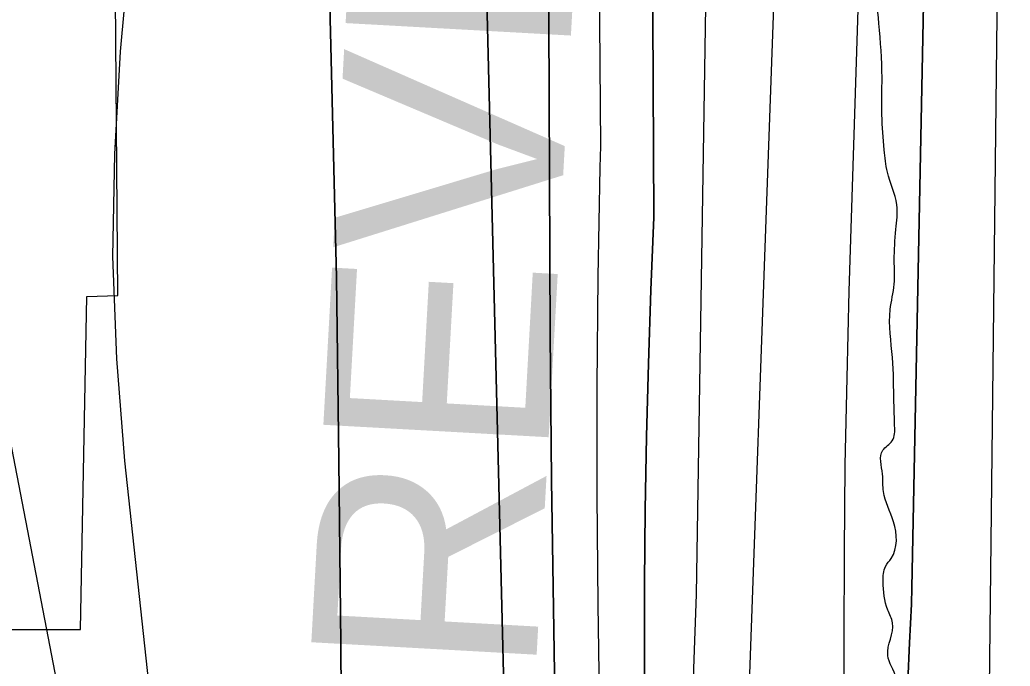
# Model space of a CAD drawing. Extents: x 3355724 to 3393621, y 594744 to 620174.
# Drawn here: x 3387099.9 to 3387538.8, y 602196.8 to 602483.4 of the extents above; entities that cross this region are included whole.
import ezdxf

# ---------------------------------------------------------------- set-up
doc = ezdxf.new("R2010")
doc.units = 0
for name, color, linetype in [('V-RIVR-EDGE', 7, 'Continuous'), ('V-RRAP-RVMT', 7, 'Continuous'), ('V-RRAP-RVMT-IDEN', 7, 'Continuous'), ('V-TOPO-DPTH', 7, 'Continuous'), ('V-TOPO-MAJR', 7, 'Continuous'), ('V-TOPO-MINR', 7, 'Continuous'), ('V-TOPO-WATR', 7, 'Continuous')]:
    doc.layers.add(name, color=color, linetype=linetype)

msp = doc.modelspace()

# ---------------------------------------------------------------- linework, layer by layer
at = {"layer": 'V-RIVR-EDGE'}
msp.add_spline([(3387410.19, 600200.63), (3387410.19, 600200.64), (3387413.43, 600228.82), (3387415.95, 600251.36), (3387415.66, 600278.15), (3387420.74, 600334.16), (3387424.31, 600353.53), (3387424.69, 600367.27), (3387426.88, 600396.16), (3387427.31, 600426.82), (3387428.44, 600457.12), (3387429.89, 600475.44), (3387433.11, 600495.17), (3387437.03, 600512.78), (3387439.54, 600526.86), (3387441, 600547.65), (3387441.37, 600554.34), (3387444.91, 600562.79), (3387447.75, 600569.83), (3387452.02, 600586.38), (3387456.65, 600607.16), (3387456.34, 600626.9), (3387456.37, 600636.76), (3387460.28, 600648.73), (3387462.06, 600659.3), (3387461.74, 600671.64), (3387462.49, 600688.9), (3387463.58, 600702.99), (3387469.59, 600710.03), (3387469.97, 600720.24), (3387471.43, 600741.03), (3387474.29, 600759.7), (3387478.2, 600773.78), (3387476.83, 600787.88), (3387477.93, 600806.91), (3387481.16, 600830.86), (3387487.25, 600867.85), (3387490.83, 600893.91), (3387495.46, 600913.99), (3387494.77, 600917.16), (3387491.6, 600919.99), (3387491.97, 600924.92), (3387494.85, 600952.04), (3387495.59, 600964.02), (3387494.54, 600968.25), (3387494.2, 600972.48), (3387495.29, 600984.81), (3387500.28, 601009.82), (3387503.16, 601032.72), (3387504.29, 601065.13), (3387504.7, 601087.68), (3387502.64, 601108.48), (3387500.23, 601130.69), (3387498.92, 601170.15), (3387498.97, 601192.35), (3387496.86, 601194.12), (3387494.78, 601205.75), (3387493.43, 601230.78), (3387492.4, 601244.17), (3387489.6, 601250.87), (3387483.63, 601258.64), (3387481.53, 601262.52), (3387481.53, 601264.28), (3387485.06, 601266.74), (3387488.59, 601270.25), (3387490.02, 601275.54), (3387489, 601292.81), (3387489.12, 601340.73), (3387488.92, 601402.75), (3387486.52, 601428.48), (3387485.82, 601430.59), (3387485.88, 601455.96), (3387484.49, 601465.48), (3387479.94, 601475.36), (3387475.03, 601485.24), (3387475.03, 601486.65), (3387477.5, 601487.35), (3387479.97, 601490.16), (3387478.6, 601504.61), (3387480.76, 601521.17), (3387480.42, 601529.27), (3387478.67, 601531.39), (3387476.22, 601541.26), (3387476.6, 601550.78), (3387476.97, 601557.82), (3387472.78, 601575.1), (3387461.57, 601600.15), (3387461.24, 601607.9), (3387459.15, 601620.24), (3387456, 601627.29), (3387453.2, 601635.05), (3387452.16, 601643.16), (3387450.78, 601655.49), (3387447.64, 601666.78), (3387444.13, 601673.83), (3387437.47, 601685.48), (3387433.61, 601694.65), (3387431.88, 601706.28), (3387432.96, 601716.15), (3387436.53, 601734.11), (3387441.5, 601747.49), (3387442.57, 601752.77), (3387441.17, 601757), (3387439.41, 601759.83), (3387432.37, 601760.55), (3387430.62, 601764.43), (3387430.98, 601769.71), (3387433.48, 601782.39), (3387435.26, 601788.73), (3387438.79, 601794.36), (3387441.97, 601796.11), (3387441.65, 601809.15), (3387442.73, 601816.9), (3387448.38, 601823.94), (3387456.51, 601832.37), (3387458.28, 601838.71), (3387458.67, 601850.34), (3387459.03, 601853.86), (3387462.91, 601858.43), (3387465.39, 601863.36), (3387465.05, 601867.59), (3387462.95, 601872.53), (3387462.62, 601880.28), (3387460.89, 601894.03), (3387461.28, 601909.88), (3387465.19, 601923.62), (3387467.34, 601936.3), (3387466.99, 601940.88), (3387467.01, 601946.52), (3387468.43, 601950.39), (3387473.73, 601955.66), (3387474.44, 601960.59), (3387474.45, 601965.17), (3387473.06, 601971.52), (3387469.21, 601981.04), (3387467.46, 601987.74), (3387467.47, 601992.68), (3387470.66, 601998.66), (3387474.21, 602010.63), (3387474.94, 602020.5), (3387473.91, 602029.66), (3387470.4, 602034.95), (3387464.43, 602042.37), (3387463.38, 602048.01), (3387463.39, 602052.24), (3387464.81, 602053.64), (3387470.1, 602057.86), (3387474.34, 602063.49), (3387478.94, 602070.88), (3387483.9, 602078.62), (3387484.27, 602087.42), (3387484.28, 602092.71), (3387486.75, 602094.47), (3387490.99, 602098.68), (3387489.24, 602101.51), (3387487.13, 602103.98), (3387487.16, 602116.31), (3387490.69, 602117.71), (3387489.68, 602137.45), (3387490.05, 602145.55), (3387490.45, 602162.46), (3387488.7, 602168.46), (3387488.72, 602176.92), (3387488.4, 602191.72), (3387484.55, 602201.59), (3387486.7, 602216.04), (3387484.6, 602221.68), (3387482.52, 602234.37), (3387483.59, 602241.06), (3387486.07, 602244.58), (3387487.17, 602260.79), (3387482.62, 602274.19), (3387482.28, 602281.94), (3387482.31, 602292.51), (3387486.55, 602296.73), (3387487.62, 602303.42), (3387487.3, 602313.64), (3387486.64, 602333.73), (3387485.64, 602354.87), (3387487.43, 602366.15), (3387487.45, 602376.72), (3387488.19, 602390.46), (3387488.57, 602401.38), (3387484.38, 602415.84), (3387482.99, 602425.71), (3387481.97, 602441.21), (3387482.01, 602457.78), (3387480.66, 602481.74), (3387479.66, 602502.18), (3387480.03, 602508.88), (3387480.42, 602525.79), (3387483.66, 602555.03), (3387485.54, 602600.13), (3387487, 602619.86), (3387485.99, 602640.3), (3387484.25, 602650.87), (3387485.72, 602674.83), (3387486.49, 602700.55), (3387486.93, 602734.03), (3387486.67, 602771.03), (3387485.65, 602789), (3387485.32, 602796.75), (3387486.14, 602842.21), (3387484.82, 602879.91), (3387485.29, 602926.78), (3387483.25, 602959.2), (3387481.19, 602980), (3387480.53, 602995.5), (3387480.58, 603015.94), (3387476.76, 603042.03), (3387474.73, 603073.75), (3387470.22, 603103.71), (3387469.94, 603131.2), (3387465.78, 603159.4), (3387461.63, 603192.53), (3387454.67, 603227.08), (3387448.05, 603259.51), (3387438.98, 603294.42), (3387434.1, 603315.22), (3387428.86, 603334.27), (3387426.44, 603351.54), (3387423.67, 603372.69), (3387422.3, 603390.31), (3387421.65, 603412.86), (3387418.52, 603426.97), (3387413.99, 603446.71), (3387413.28, 603448.47), (3387408.72, 603456.24), (3387406.62, 603462.23), (3387405.96, 603478.8), (3387405.64, 603491.48), (3387403.89, 603496.77), (3387401.79, 603501.36), (3387401.1, 603509.82), (3387401.14, 603525.32), (3387396.61, 603546.47), (3387395.22, 603553.53), (3387399.1, 603555.28), (3387399.47, 603559.86), (3387399.48, 603565.85), (3387398.8, 603573.95), (3387397.06, 603585.94), (3387390.4, 603600.4), (3387386.2, 603609.22), (3387380.59, 603621.92), (3387377.09, 603632.86), (3387372.91, 603650.13), (3387370.83, 603666.35), (3387370.86, 603676.92), (3387369.82, 603683.26), (3387368.43, 603693.49), (3387363.18, 603706.89), (3387361.09, 603715.35), (3387361.1, 603722.05), (3387361.12, 603726.63), (3387360.08, 603735.09), (3387357.64, 603746.02), (3387352.05, 603766.47), (3387349.64, 603788.32), (3387347.2, 603799.25), (3387342.66, 603814.77), (3387342.67, 603820.05), (3387342.34, 603827.45), (3387339.89, 603837.32), (3387333.61, 603862.71), (3387328.37, 603880.34), (3387320.69, 603907.85), (3387305.66, 603958.63), (3387303.94, 603974.49), (3387303.96, 603982.24), (3387302.91, 603985.77), (3387297.28, 603990.71), (3387296.24, 603993.89), (3387296.61, 604002.7), (3387296.62, 604005.51), (3387292.76, 604012.22), (3387291.72, 604019.97), (3387289.98, 604027.38), (3387286.12, 604035.14), (3387285.77, 604037.96), (3387286.14, 604042.89), (3387284.74, 604048.53), (3387281.95, 604058.41), (3387278.44, 604066.17), (3387272.85, 604084.51), (3387266.9, 604099.32), (3387264.46, 604113.42), (3387264.47, 604117.3), (3387264.49, 604121.88), (3387263.1, 604130.69), (3387259.6, 604141.27), (3387255.03, 604146.57), (3387252.93, 604149.74), (3387249.78, 604158.21), (3387240.67, 604181.14), (3387235.8, 604206.17), (3387234.43, 604221.67), (3387232.68, 604228.73), (3387230.58, 604231.55), (3387228.47, 604234.38), (3387220.41, 604253.42), (3387206.43, 604298.21), (3387199.1, 604326.77), (3387191.76, 604353.22), (3387185.49, 604381.77), (3387177.78, 604399.41), (3387173.94, 604413.16), (3387165.89, 604435.38), (3387157.14, 604460.07), (3387144.56, 604502.74), (3387134.43, 604537.3), (3387125.69, 604565.51), (3387123.59, 604572.56), (3387123.26, 604581.02), (3387122.93, 604587.72), (3387122.24, 604594.77), (3387120.5, 604602.52), (3387114.18, 604611.7), (3387107.86, 604621.58), (3387104.71, 604629.69), (3387097.34, 604642.4), (3387089.98, 604657.92), (3387083.65, 604666.75), (3387081.55, 604672.39), (3387081.22, 604677.67), (3387080.17, 604683.67), (3387077.37, 604689.67), (3387071.05, 604698.49), (3387067.18, 604703.79), (3387064.74, 604712.6), (3387059.84, 604726), (3387051.1, 604753.16), (3387053.58, 604760.2), (3387053.59, 604763.72), (3387046.6, 604786.29), (3387034.02, 604829.31), (3387022.81, 604857.88), (3387013.35, 604879.4), (3387010.91, 604890.33), (3387007.07, 604904.08), (3387005.34, 604917.13), (3387005.38, 604930.87), (3387005.41, 604944.26), (3387004.02, 604953.42), (3386995.26, 604973.88), (3386979.15, 605014.45), (3386966.17, 605034.56), (3386959.16, 605052.55), (3386942.71, 605094.88), (3386926.61, 605141.43), (3386907.38, 605201.38), (3386893.36, 605232.07), (3386873.38, 605275.82), (3386851.31, 605327.32), (3386801.2, 605440.2), (3386779.82, 605486.42), (3386755.28, 605537.92), (3386734.97, 605588.72), (3386720.95, 605617.65), (3386696.06, 605672.33), (3386678.89, 605710.78), (3386662.75, 605737.95), (3386631.2, 605805.68), (3386610.17, 605850.14), (3386594.75, 605882.94), (3386583.87, 605902.35), (3386558.98, 605955.62), (3386552.33, 605974.31), (3386546.03, 605988.78), (3386536.55, 606001.84), (3386533.74, 606007.84), (3386529.54, 606018.77), (3386525, 606033.58), (3386520.45, 606045.93), (3386513.08, 606059.69), (3386507.81, 606064.28), (3386505.34, 606064.29), (3386505.34, 606066.75), (3386505.71, 606073.8), (3386502.21, 606083.32), (3386500.83, 606091.78), (3386499.43, 606098.83), (3386490.31, 606114.71), (3386479.06, 606126.37), (3386464.99, 606135.57), (3386447.77, 606152.52), (3386430.57, 606178.64), (3386407.06, 606220.98), (3386374.78, 606274.63), (3386343.2, 606331.08), (3386311.28, 606388.6), (3386302.88, 606413.99), (3386299.76, 606433.38), (3386294.51, 606447.84), (3386282.94, 606472.53), (3386271.71, 606491.24), (3386259.42, 606509.59), (3386253.82, 606521.94), (3386247.17, 606542.75), (3386235.25, 606565.33), (3386219.45, 606588.62), (3386205.41, 606612.97), (3386199.11, 606626.73), (3386187.17, 606646.85), (3386178.4, 606661.67), (3386172.44, 606674.37), (3386167.2, 606691.65), (3386160.89, 606705.05), (3386150.37, 606724.46), (3386133.16, 606747.41), (3386104.71, 606784.48), (3386070.61, 606819.09), (3386048.13, 606848.04), (3386039.36, 606862.86), (3386030.93, 606875.57), (3386027.78, 606882.63), (3386021.8, 606887.93), (3386020.05, 606892.16), (3386018.3, 606898.15), (3386016.21, 606908.03), (3386009.92, 606926.01), (3385989.56, 606957.42), (3385975.52, 606983.53), (3385965, 607002.24), (3385960.78, 607005.77), (3385952.35, 607016.72), (3385941.81, 607030.13), (3385933.04, 607044.25), (3385927.43, 607056.95), (3385909.54, 607089.06), (3385894.45, 607114.11), (3385874.45, 607147.99), (3385858.67, 607181.51), (3385843.95, 607212.9), (3385829.22, 607240.07), (3385795.18, 607297.24), (3385790.62, 607306.06), (3385783.59, 607312.07), (3385778.32, 607320.54), (3385772.01, 607331.83), (3385767.09, 607337.83), (3385758.3, 607345.96), (3385749.52, 607356.2), (3385720.72, 607397.15), (3385681.37, 607442.7), (3385659.23, 607466.72), (3385640.26, 607489.32), (3385638.51, 607495.31), (3385636.06, 607503.78), (3385633.26, 607509.42), (3385626.95, 607521.06), (3385617.1, 607530.96), (3385600.94, 607549.32), (3385567.58, 607597.68), (3385527.92, 607660.85), (3385467.52, 607744.51), (3385460.51, 607760.74), (3385455.26, 607773.44), (3385448.94, 607782.97), (3385433.46, 607794.99), (3385422.57, 607808.4), (3385416.26, 607818.29), (3385413.12, 607832.04), (3385411.36, 607834.15), (3385406.09, 607839.1), (3385399.77, 607850.04), (3385398.73, 607854.62), (3385396.98, 607860.27), (3385390.31, 607870.5), (3385385.05, 607880.73), (3385380.84, 607890.26), (3385378.04, 607895.9), (3385370.66, 607905.43), (3385358.74, 607930.84), (3385348.21, 607947.78), (3385336.98, 607963.66), (3385321.52, 607982.73), (3385308.18, 608004.25), (3385299.06, 608021.19), (3385289.96, 608046.23), (3385280.48, 608058.24), (3385272.06, 608074.82), (3385261.19, 608095.99), (3385253.48, 608113.63), (3385249.3, 608133.02), (3385242.29, 608147.13), (3385230.02, 608173.94), (3385223.37, 608189.11), (3385206.87, 608216.28), (3385200.2, 608227.57), (3385192.84, 608241.69), (3385185.47, 608254.04), (3385173.17, 608268.52), (3385149.98, 608294.65), (3385134.53, 608314.77), (3385119.07, 608333.49), (3385106.08, 608355.37), (3385099.42, 608367.01), (3385087.47, 608380.43), (3385082.9, 608385.73), (3385079.4, 608394.9), (3385070.99, 608413.6), (3385067.84, 608422.41), (3385055.55, 608440.06), (3385038.34, 608461.6), (3385019.7, 608476.45), (3384997.17, 608486.37), (3384990.14, 608492.38), (3384971.51, 608512.15), (3384947.97, 608540.4), (3384926.21, 608574.99), (3384919.9, 608590.16), (3384917.47, 608601.09), (3384914.67, 608609.2), (3384907.29, 608618.73), (3384895.34, 608630.74), (3384886.2, 608639.93), (3384864.42, 608667.11), (3384846.18, 608700.28), (3384832.49, 608722.87), (3384820.92, 608744.04), (3384817.42, 608753.91), (3384815.67, 608759.2), (3384815.32, 608762.38), (3384815.69, 608770.13), (3384812.9, 608781.06), (3384806.58, 608790.59), (3384802.02, 608795.88), (3384797.45, 608801.89), (3384793.6, 608814.23), (3384790.83, 608833.97), (3384791.22, 608846.3), (3384792.65, 608857.22), (3384792.67, 608863.56), (3384791.98, 608870.26), (3384789.88, 608875.55), (3384784.61, 608882.61), (3384772.31, 608893.92), (3384754.35, 608900.66), (3384745.21, 608907.02), (3384727.28, 608923.63), (3384713.22, 608940.22), (3384704.8, 608953.64), (3384698.14, 608970.57), (3384690.11, 608997.01), (3384686.28, 609017.46), (3384682.43, 609029.1), (3384672.6, 609044.63), (3384663.12, 609057.69), (3384659.62, 609066.86), (3384656.46, 609071.1), (3384651.19, 609075.34), (3384644.85, 609078.53), (3384639.58, 609084.18), (3384631.16, 609100.41), (3384624.15, 609115.58), (3384612.23, 609139.21), (3384603.82, 609157.21), (3384569.43, 609216.49), (3384556.44, 609234.14), (3384549.42, 609247.55), (3384545.93, 609259.19), (3384544.89, 609266.59), (3384540.33, 609274.35), (3384532.95, 609283.18), (3384529.79, 609288.12), (3384527.34, 609293.41), (3384525.24, 609302.23), (3384516.47, 609317.75), (3384502.45, 609345.27), (3384487.95, 609371.52)], degree=3, dxfattribs=at)
at = {"layer": 'V-RRAP-RVMT'}
for p, q in [((3387143.38, 602361.18), (3387141.96, 602545.98)), ((3387126.86, 602213.05), (3387129.63, 602360.68)), ((3387129.63, 602360.68), (3387143.38, 602361.18)), ((3387074.2, 602213.07), (3387126.86, 602213.05))]:
    msp.add_line(p, q, dxfattribs=at)
at = {"layer": 'V-TOPO-DPTH'}
for points in [[(3387294.08, 600200.33), (3387282.72, 601020.38), (3387280.69, 601050.86), (3387279.45, 601081.36), (3387315.62, 601993.87), (3387316.01, 602003.15), (3387316.42, 602012.42), (3387316.83, 602021.7), (3387317.26, 602030.97), (3387318.01, 602046.81), (3387318.11, 602049.52), (3387318.16, 602053.6), (3387318.09, 602056.31), (3387318.03, 602057.67), (3387317.8, 602061.54), (3387317.67, 602063.74), (3387317.43, 602068.13), (3387294.94, 602975.69), (3387294.39, 602980.52), (3387293.54, 602985.3), (3387292.49, 602990.06), (3387124.48, 603647.84)], [(3387124.48, 603647.84), (3387292.49, 602990.06), (3387293.54, 602985.3), (3387294.39, 602980.52), (3387294.94, 602975.69), (3387317.43, 602068.13), (3387317.67, 602063.74), (3387317.8, 602061.54), (3387318.03, 602057.67), (3387318.09, 602056.31), (3387318.16, 602053.6), (3387318.11, 602049.52), (3387318.01, 602046.81), (3387317.26, 602030.97), (3387316.83, 602021.7), (3387316.42, 602012.42), (3387316.01, 602003.15), (3387315.62, 601993.87), (3387279.45, 601081.36), (3387280.69, 601050.86), (3387282.72, 601020.38), (3387294.08, 600200.33)], [(3387423.41, 603473.38), (3387506.78, 603016.57), (3387507.8, 603010.68), (3387508.75, 603004.77), (3387509.6, 602998.85), (3387510.38, 602992.91), (3387495.04, 602224.33), (3387494.19, 602207.18), (3387493.5, 602190.03), (3387492.97, 602172.87), (3387492.69, 602155.7), (3387492.58, 602138.53), (3387492.61, 602088.32), (3387492.68, 602075.1), (3387492.84, 602061.89), (3387493.13, 602048.67), (3387493.5, 602035.46), (3387496.43, 601947.38)], [(3387470.56, 601104.19), (3387419.82, 602040.35), (3387419.49, 602044.09), (3387419.05, 602049.02), (3387418.8, 602052.83), (3387418.7, 602056.37), (3387418.73, 602061.36), (3387418.75, 602061.81), (3387442.58, 602727.84), (3387442.93, 602763.08), (3387443.1, 602798.31), (3387442.99, 602833.55), (3387442.71, 602868.79), (3387441.76, 602948.04), (3387441.17, 602969.46), (3387440.13, 602990.85), (3387438.43, 603012.2), (3387436.27, 603033.51), (3387425.94, 603121.95), (3387417.41, 603187.32), (3387407.72, 603252.5), (3387396.29, 603317.4), (3387383.7, 603382.11)], [(3387470.56, 601104.19), (3387419.82, 602040.35), (3387419.49, 602044.09), (3387419.05, 602049.02), (3387418.8, 602052.83), (3387418.7, 602056.37), (3387418.73, 602061.36), (3387418.75, 602061.81), (3387442.58, 602727.84), (3387442.93, 602763.08), (3387443.1, 602798.31), (3387442.99, 602833.55), (3387442.71, 602868.79), (3387441.76, 602948.04), (3387441.17, 602969.46), (3387440.13, 602990.85), (3387438.43, 603012.2), (3387436.27, 603033.51), (3387425.94, 603121.95), (3387417.41, 603187.32), (3387407.72, 603252.5), (3387396.29, 603317.4), (3387383.7, 603382.11)], [(3387326.76, 600200.42), (3387336.73, 601065.14), (3387335.89, 601069.6), (3387335.08, 601074.47), (3387334.63, 601078.58), (3387334.55, 601080.65), (3387334.54, 601082.72), (3387335.56, 601126.89), (3387336.05, 601151.05), (3387339.07, 602031.33), (3387339.07, 602041.17), (3387339.04, 602051.01), (3387338.95, 602060.85), (3387338.82, 602070.69), (3387335.54, 602279.3), (3387334.91, 602343.8), (3387332.42, 602938.83), (3387331.1, 602953.46), (3387329.59, 602968.07), (3387327.78, 602982.65), (3387325.78, 602997.2), (3387302.58, 603154.51), (3387289.58, 603247.79), (3387277.57, 603341.2)], [(3387277.57, 603341.2), (3387289.58, 603247.79), (3387302.58, 603154.51), (3387325.78, 602997.2), (3387327.78, 602982.65), (3387329.59, 602968.07), (3387331.1, 602953.46), (3387332.42, 602938.83), (3387334.91, 602343.8), (3387335.54, 602279.3), (3387338.82, 602070.69), (3387338.95, 602060.85), (3387339.04, 602051.01), (3387339.07, 602041.17), (3387339.07, 602031.33), (3387336.05, 601151.05), (3387335.56, 601126.89), (3387334.54, 601082.72), (3387334.55, 601080.65), (3387334.63, 601078.58), (3387335.08, 601074.47), (3387335.89, 601069.6), (3387336.73, 601065.14), (3387326.76, 600200.42)], [(3387378.27, 602929.46), (3387380.83, 602395.88), (3387379.61, 602363.45), (3387378.58, 602331.02), (3387377.68, 602298.59), (3387377.07, 602266.15), (3387376.72, 602233.71), (3387376.74, 602201.26), (3387377.02, 602168.82), (3387378.1, 602094.47), (3387378.44, 602074.14), (3387378.82, 602053.82), (3387379.28, 602033.49), (3387379.79, 602013.17), (3387428.4, 601329.52)], [(3387378.27, 602929.46), (3387380.83, 602395.88), (3387379.61, 602363.45), (3387378.58, 602331.02), (3387377.68, 602298.59), (3387377.07, 602266.15), (3387376.72, 602233.71), (3387376.74, 602201.26), (3387377.02, 602168.82), (3387378.1, 602094.47), (3387378.44, 602074.14), (3387378.82, 602053.82), (3387379.28, 602033.49), (3387379.79, 602013.17), (3387428.4, 601329.52)], [(3387235.91, 601780.73), (3387242.52, 602020.75), (3387242.78, 602032.48), (3387242.96, 602044.21), (3387243.03, 602055.95), (3387243.01, 602067.68), (3387242.12, 602206.68), (3387241.34, 602287.91), (3387240.23, 602369.13), (3387232.85, 602671.28)], [(3387232.85, 602671.28), (3387240.23, 602369.13), (3387241.34, 602287.91), (3387242.12, 602206.68), (3387243.01, 602067.68), (3387243.03, 602055.95), (3387242.96, 602044.21), (3387242.78, 602032.48), (3387242.52, 602020.75), (3387235.91, 601780.73)]]:
    msp.add_lwpolyline(points, dxfattribs=at)
at = {"layer": 'V-TOPO-MAJR'}
msp.add_lwpolyline([(3387173.91, 601153.18), (3387170.12, 602065.76), (3387167.52, 602092.31), (3387146.5, 602287.77), (3387142.95, 602333.12), (3387141.16, 602378.49), (3387142, 602423.89), (3387144.59, 602469.31), (3387146.26, 602488.71), (3387149.13, 602524.45), (3387151.71, 602560.22), (3387153.86, 602596.01), (3387155.72, 602631.82), (3387156.5, 602667.62), (3387156.13, 602703.37), (3387154.05, 602739.07), (3387150.81, 602774.73), (3387136.46, 602899.52), (3387134.48, 602913.57), (3387132.05, 602927.53), (3387128.91, 602941.35), (3387125.31, 602955.07), (3387038.37, 603255.71)], dxfattribs=at)
at = {"layer": 'V-TOPO-MINR'}
for points in [[(3387490.29, 601091.6), (3387466.61, 602033.04), (3387465.84, 602059.96), (3387465.42, 602086.89), (3387465.23, 602113.82), (3387465.17, 602209.04), (3387465.33, 602247.55), (3387465.74, 602286.06), (3387466.51, 602324.57), (3387467.53, 602363.07), (3387475.18, 602603.73), (3387476.39, 602658.29), (3387477.08, 602712.87), (3387477.41, 602767.45), (3387477.62, 602950.93), (3387477.21, 602974.63), (3387476.21, 602998.3), (3387474.33, 603021.91), (3387471.86, 603045.49), (3387468.71, 603069), (3387465.25, 603092.46), (3387461.32, 603115.85), (3387457.07, 603139.19), (3387338.49, 603755.01)], [(3387294.08, 600200.33), (3387282.72, 601020.38), (3387280.69, 601050.86), (3387279.45, 601081.36), (3387315.62, 601993.87), (3387316.01, 602003.15), (3387316.42, 602012.42), (3387316.83, 602021.7), (3387317.26, 602030.97), (3387318.01, 602046.81), (3387318.11, 602049.52), (3387318.16, 602053.6), (3387318.09, 602056.31), (3387318.03, 602057.67), (3387317.8, 602061.54), (3387317.67, 602063.74), (3387317.43, 602068.13), (3387294.94, 602975.69), (3387294.39, 602980.52), (3387293.54, 602985.3), (3387292.49, 602990.06), (3387124.48, 603647.84)], [(3387496.43, 601947.38), (3387493.5, 602035.46), (3387493.13, 602048.67), (3387492.84, 602061.89), (3387492.68, 602075.1), (3387492.61, 602088.32), (3387492.58, 602138.53), (3387492.69, 602155.7), (3387492.97, 602172.87), (3387493.5, 602190.03), (3387494.19, 602207.18), (3387495.04, 602224.33), (3387510.38, 602992.91), (3387509.6, 602998.85), (3387508.75, 603004.77), (3387507.8, 603010.68), (3387506.78, 603016.57), (3387423.41, 603473.38)], [(3387409.3, 601106.8), (3387359.94, 601991.7), (3387359.34, 602022.05), (3387358.78, 602052.4), (3387358.28, 602082.75), (3387357.81, 602113.1), (3387356.2, 602224.07), (3387355.78, 602272.53), (3387355.74, 602320.99), (3387356.27, 602369.45), (3387357.18, 602417.91), (3387357.41, 602427.4), (3387353.44, 602922.21), (3387351.7, 602947.23), (3387349.65, 602972.23), (3387347.13, 602997.18), (3387344.29, 603022.11), (3387335.95, 603089.64), (3387328.96, 603148.33), (3387322.32, 603207.07), (3387316.19, 603265.86), (3387310.41, 603324.68), (3387302.7, 603406.79)], [(3387531.21, 600200.95), (3387537.21, 601059.82), (3387536.08, 601061.05), (3387534.53, 601063.91), (3387533.9, 601067.25), (3387533.73, 601068.97), (3387533.58, 601072.42), (3387524.89, 601807.91), (3387525.25, 601872.03), (3387525.97, 601936.15), (3387526.54, 601973.37), (3387527.67, 602018.86), (3387538.82, 602990.38), (3387536.21, 603010.43), (3387533.23, 603030.43), (3387530, 603050.39), (3387506.03, 603190.43), (3387490.2, 603280.3), (3387473.79, 603370.07)], [(3387326.76, 600200.42), (3387336.73, 601065.14), (3387335.89, 601069.6), (3387335.08, 601074.47), (3387334.63, 601078.58), (3387334.55, 601080.65), (3387334.54, 601082.72), (3387335.56, 601126.89), (3387336.05, 601151.05), (3387339.07, 602031.33), (3387339.07, 602041.17), (3387339.04, 602051.01), (3387338.95, 602060.85), (3387338.82, 602070.69), (3387335.54, 602279.3), (3387334.91, 602343.8), (3387332.42, 602938.83), (3387331.1, 602953.46), (3387329.59, 602968.07), (3387327.78, 602982.65), (3387325.78, 602997.2), (3387302.58, 603154.51), (3387289.58, 603247.79), (3387277.57, 603341.2)], [(3387428.4, 601329.52), (3387379.79, 602013.17), (3387379.28, 602033.49), (3387378.82, 602053.82), (3387378.44, 602074.14), (3387378.1, 602094.47), (3387377.02, 602168.82), (3387376.74, 602201.26), (3387376.72, 602233.71), (3387377.07, 602266.15), (3387377.68, 602298.59), (3387378.58, 602331.02), (3387379.61, 602363.45), (3387380.83, 602395.88), (3387378.27, 602929.46)], [(3387401.22, 601961.96), (3387399.25, 602034.63), (3387398.99, 602044.93), (3387398.76, 602055.23), (3387398.56, 602065.54), (3387398.39, 602075.84), (3387397.84, 602113.54), (3387397.7, 602129.98), (3387397.69, 602146.42), (3387397.87, 602162.86), (3387398.18, 602179.3), (3387398.64, 602195.73), (3387399.18, 602212.17), (3387399.83, 602228.6), (3387410.15, 602880.32)], [(3387232.85, 602671.28), (3387240.23, 602369.13), (3387241.34, 602287.91), (3387242.12, 602206.68), (3387243.01, 602067.68), (3387243.03, 602055.95), (3387242.96, 602044.21), (3387242.78, 602032.48), (3387242.52, 602020.75), (3387235.91, 601780.73)], [(3387136.3, 601388.24), (3387145.37, 602011.5), (3387145.16, 602024.37), (3387144.43, 602037.19), (3387142.91, 602049.94), (3387140.86, 602062.65), (3387077.21, 602392.66)]]:
    msp.add_lwpolyline(points, dxfattribs=at)
at = {"layer": 'V-TOPO-WATR'}
msp.add_lwpolyline([(3387470.56, 601104.19), (3387419.82, 602040.35), (3387419.49, 602044.09), (3387419.05, 602049.02), (3387418.8, 602052.83), (3387418.7, 602056.37), (3387418.73, 602061.36), (3387418.75, 602061.81), (3387442.58, 602727.84), (3387442.93, 602763.08), (3387443.1, 602798.31), (3387442.99, 602833.55), (3387442.71, 602868.79), (3387441.76, 602948.04), (3387441.17, 602969.46), (3387440.13, 602990.85), (3387438.43, 603012.2), (3387436.27, 603033.51), (3387425.94, 603121.95), (3387417.41, 603187.32), (3387407.72, 603252.5), (3387396.29, 603317.4), (3387383.7, 603382.11)], dxfattribs=at)

# ---------------------------------------------------------------- texts
at = {"layer": 'V-RRAP-RVMT-IDEN'}
msp.add_text(' REVET.', height=100, rotation=86.8336, dxfattribs=at).set_placement((3387326.3, 602153.83))

doc.saveas('drawing.dxf')
